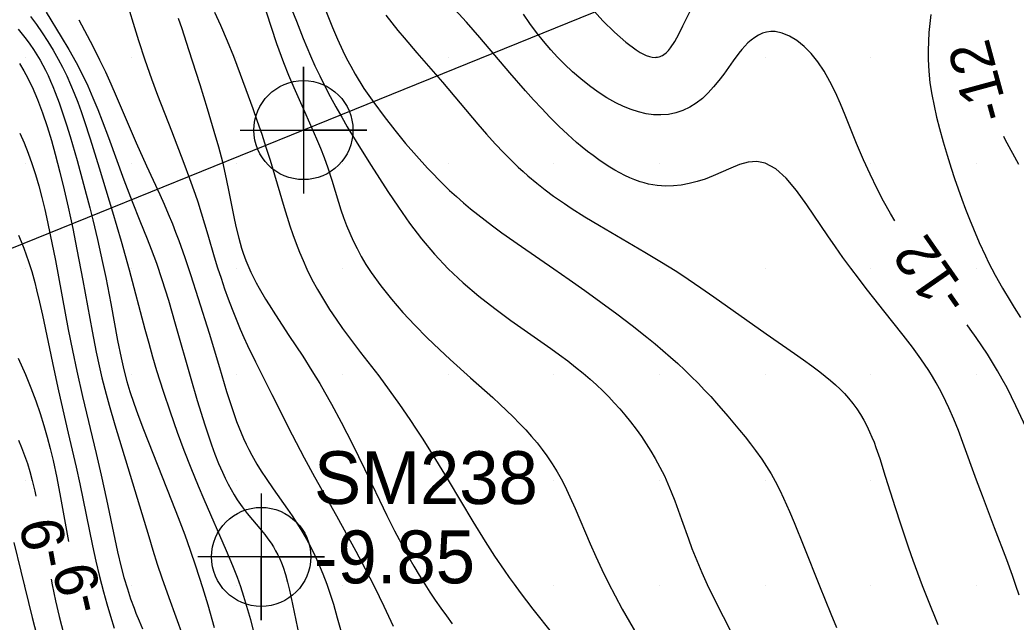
# Model space of a CAD drawing. Extents: x 2602990 to 2605851, y 618069 to 619180.
# Drawn here: x 2604134.74 to 2604181.87, y 618688.28 to 618716.78 of the extents above; entities that cross this region are included whole.
import ezdxf

# ---------------------------------------------------------------- set-up
doc = ezdxf.new("R2010")
doc.units = 0
for name, color, linetype in [('Default', 7, 'Continuous'), ('DTM Contours Major', 7, 'Continuous'), ('DTM Contours Major Text', 7, 'Continuous'), ('DTM Contours Minor', 7, 'Continuous'), ('DTM Contours Minor Text', 7, 'Continuous'), ('Exist DTM Regular Point Underwater CELL', 7, 'Continuous'), ('Exist DTM Regular Point Underwater Cogo Elevation', 7, 'Continuous'), ('Exist DTM Regular Point Underwater Cogo Number', 7, 'Continuous'), ('Exist DTM Scan Elevation Point', 7, 'Continuous'), ('Exist Structure Major Deck Tunnel Box Culvert', 7, 'Continuous'), ('Exist Structure Major Deck Tunnel Box Culvert Cogo Point CELL', 7, 'Continuous')]:
    doc.layers.add(name, color=color, linetype=linetype)

# ---------------------------------------------------------------- blocks, each defined once
blk = doc.blocks.new('POINT_DISPLAY')
at = {"layer": 'Default'}
blk.add_line((0, 0), (0, 0), dxfattribs=at)
blk = doc.blocks.new('EXIST STRUCTURE MAJOR DECK TUNNEL BOX CULVERT COGO POINT')
at = {"layer": 'Exist Structure Major Deck Tunnel Box Culvert Cogo Point CELL'}
blk.add_lwpolyline([(-0.06, 0), (0.06, 0), (0, 0), (0, 0.06), (0, -0.06)], dxfattribs=at)
blk.add_circle((0, 0), 0.04688, dxfattribs=at)

msp = doc.modelspace()

# ---------------------------------------------------------------- linework, layer by layer
at = {"layer": 'DTM Contours Major'}
for points in [[(2604135.978, 618717.146), (2604136.69, 618715.978), (2604137.049, 618715.377), (2604137.394, 618714.764), (2604137.68, 618714.21), (2604137.945, 618713.653), (2604138.191, 618713.097), (2604138.419, 618712.546), (2604138.632, 618712.005), (2604138.931, 618711.207), (2604139.657, 618709.206), (2604140.047, 618708.182), (2604140.413, 618707.273), (2604140.76, 618706.421), (2604140.953, 618705.922), (2604141.192, 618705.265), (2604141.45, 618704.501), (2604141.76, 618703.518), (2604142.089, 618702.397), (2604142.822, 618699.803), (2604143.126, 618698.775), (2604143.487, 618697.612), (2604143.642, 618697.138), (2604143.801, 618696.673), (2604143.966, 618696.221), (2604144.137, 618695.786), (2604144.314, 618695.372), (2604144.447, 618695.088), (2604144.584, 618694.816), (2604144.724, 618694.557), (2604144.869, 618694.31), (2604145.017, 618694.075), (2604145.249, 618693.74), (2604145.496, 618693.42), (2604146.162, 618692.621), (2604146.322, 618692.422), (2604146.474, 618692.221), (2604146.618, 618692.016), (2604146.731, 618691.84), (2604146.837, 618691.658), (2604146.936, 618691.472), (2604147.027, 618691.28), (2604147.112, 618691.083), (2604147.19, 618690.879), (2604147.303, 618690.535), (2604147.403, 618690.172), (2604147.496, 618689.787), (2604147.637, 618689.137), (2604148.021, 618687.237)], [(2604176.125, 618707.273), (2604175.926, 618707.618), (2604175.602, 618708.207), (2604175.3, 618708.786), (2604174.962, 618709.479), (2604174.652, 618710.164), (2604174.325, 618710.936), (2604173.787, 618712.267), (2604173.559, 618712.811), (2604173.319, 618713.347), (2604173.063, 618713.863), (2604172.787, 618714.351), (2604172.488, 618714.8), (2604172.176, 618715.185), (2604171.845, 618715.52), (2604171.502, 618715.797), (2604171.154, 618716.011), (2604170.807, 618716.155), (2604170.469, 618716.224), (2604170.264, 618716.227), (2604170.065, 618716.199), (2604169.872, 618716.143), (2604169.684, 618716.06), (2604169.503, 618715.952), (2604169.328, 618715.82), (2604169.18, 618715.687), (2604169.036, 618715.54), (2604168.894, 618715.379), (2604168.754, 618715.207), (2604168.476, 618714.836), (2604168.035, 618714.218), (2604167.803, 618713.908), (2604167.559, 618713.606), (2604167.301, 618713.322), (2604167.026, 618713.064), (2604166.736, 618712.84), (2604166.427, 618712.65), (2604166.103, 618712.497), (2604165.766, 618712.383), (2604165.417, 618712.309), (2604165.059, 618712.279), (2604164.713, 618712.29), (2604164.362, 618712.339), (2604164.008, 618712.423), (2604163.651, 618712.539), (2604163.292, 618712.685), (2604162.934, 618712.859), (2604162.512, 618713.096), (2604162.094, 618713.365), (2604161.682, 618713.662), (2604161.279, 618713.983), (2604160.887, 618714.325), (2604160.507, 618714.684), (2604160.177, 618715.02), (2604159.859, 618715.368), (2604159.515, 618715.77), (2604159.185, 618716.184), (2604158.868, 618716.61), (2604158.565, 618717.046)], [(2604182.463, 618697.241), (2604181.864, 618698.512), (2604181.657, 618698.937), (2604181.442, 618699.361), (2604181.216, 618699.784), (2604180.993, 618700.178), (2604180.757, 618700.571), (2604180.51, 618700.963), (2604180.252, 618701.355), (2604179.982, 618701.748), (2604179.702, 618702.143), (2604179.549, 618702.351)]]:
    msp.add_lwpolyline(points, dxfattribs=at)
at = {"layer": 'DTM Contours Minor'}
for points in [[(2604139.663, 618718.024), (2604140.355, 618715.8), (2604140.655, 618714.886), (2604140.969, 618713.986), (2604141.254, 618713.213), (2604141.902, 618711.522), (2604142.487, 618710.006), (2604142.761, 618709.272), (2604143.022, 618708.535), (2604143.147, 618708.164), (2604143.311, 618707.65), (2604143.622, 618706.612), (2604143.931, 618705.569), (2604144.091, 618705.049), (2604144.251, 618704.552), (2604144.418, 618704.06), (2604144.593, 618703.572), (2604144.774, 618703.091), (2604144.963, 618702.616), (2604145.159, 618702.149), (2604145.333, 618701.754), (2604145.512, 618701.364), (2604145.88, 618700.598), (2604146.652, 618699.055), (2604147.625, 618697.143), (2604148.187, 618696.061), (2604148.673, 618695.164), (2604149.714, 618693.304), (2604150.629, 618691.633), (2604151.068, 618690.809), (2604151.509, 618689.954), (2604151.735, 618689.498), (2604151.959, 618689.035), (2604152.179, 618688.566), (2604152.394, 618688.093)], [(2604148.873, 618718.041), (2604149.528, 618716.413), (2604149.759, 618715.865), (2604150.008, 618715.319), (2604150.191, 618714.95), (2604150.386, 618714.582), (2604150.595, 618714.213), (2604151.015, 618713.536), (2604151.474, 618712.863), (2604151.963, 618712.201), (2604152.47, 618711.556), (2604152.985, 618710.935), (2604153.498, 618710.344), (2604154.025, 618709.764), (2604154.286, 618709.488), (2604154.546, 618709.221), (2604154.807, 618708.962), (2604155.069, 618708.711), (2604155.393, 618708.414), (2604155.722, 618708.125), (2604156.056, 618707.844), (2604156.397, 618707.569), (2604156.746, 618707.298), (2604157.104, 618707.028), (2604157.543, 618706.708), (2604158.47, 618706.055), (2604160, 618705), (2604160.723, 618704.497), (2604161.469, 618703.97), (2604162.223, 618703.427), (2604162.972, 618702.875), (2604163.701, 618702.321), (2604164.395, 618701.772), (2604164.786, 618701.451), (2604165.16, 618701.135), (2604165.519, 618700.822), (2604165.861, 618700.513), (2604166.189, 618700.207), (2604166.503, 618699.903), (2604166.822, 618699.583), (2604167.127, 618699.265), (2604167.419, 618698.951), (2604167.699, 618698.641), (2604168.229, 618698.033), (2604168.787, 618697.367), (2604169.049, 618697.043), (2604169.298, 618696.724), (2604169.535, 618696.41), (2604169.837, 618695.987), (2604170.064, 618695.646), (2604170.275, 618695.304), (2604170.469, 618694.957), (2604170.687, 618694.533), (2604170.87, 618694.146), (2604171.148, 618693.514), (2604171.365, 618692.993), (2604171.824, 618691.854), (2604172.561, 618689.996), (2604172.831, 618689.329), (2604173.104, 618688.668), (2604173.378, 618688.019)], [(2604182.012, 618689.558), (2604181.856, 618690.021), (2604181.691, 618690.494), (2604181.424, 618691.231), (2604180.853, 618692.747), (2604180.275, 618694.263), (2604180, 618695), (2604179.35, 618696.786), (2604179.138, 618697.347), (2604178.919, 618697.892), (2604178.69, 618698.421), (2604178.549, 618698.723), (2604178.402, 618699.021), (2604178.247, 618699.316), (2604178.085, 618699.608), (2604177.914, 618699.899), (2604177.733, 618700.19), (2604177.363, 618700.74), (2604176.96, 618701.296), (2604176.531, 618701.857), (2604175.614, 618703.012), (2604175.139, 618703.609), (2604174.774, 618704.075), (2604174.408, 618704.551), (2604174.042, 618705.037), (2604173.678, 618705.534), (2604173.317, 618706.04), (2604172.96, 618706.556), (2604171.966, 618708.035), (2604171.477, 618708.708), (2604170.989, 618709.286), (2604170.498, 618709.729), (2604170, 618710), (2604169.6, 618710.074), (2604169.195, 618710.042), (2604168.785, 618709.931), (2604168.372, 618709.769), (2604167.537, 618709.396), (2604167.157, 618709.249), (2604166.777, 618709.127), (2604166.4, 618709.031), (2604166.026, 618708.963), (2604165.659, 618708.924), (2604165.3, 618708.914), (2604165.089, 618708.923), (2604164.882, 618708.943), (2604164.677, 618708.973), (2604164.475, 618709.013), (2604164.276, 618709.063), (2604164.078, 618709.122), (2604163.834, 618709.208), (2604163.593, 618709.307), (2604163.354, 618709.418), (2604163.116, 618709.541), (2604162.88, 618709.674), (2604162.644, 618709.816), (2604162.382, 618709.985), (2604162.12, 618710.164), (2604161.858, 618710.354), (2604161.597, 618710.553), (2604161.336, 618710.763), (2604161.075, 618710.982), (2604160.653, 618711.356), (2604160.23, 618711.755), (2604159.805, 618712.179), (2604159.423, 618712.578), (2604159.042, 618712.992), (2604158.663, 618713.415), (2604157.921, 618714.271), (2604156.501, 618715.944), (2604155.859, 618716.677), (2604154.419, 618718.266)], [(2604147.496, 618717.52), (2604147.818, 618716.716), (2604148.138, 618715.903), (2604148.305, 618715.493), (2604148.479, 618715.083), (2604148.693, 618714.605), (2604148.922, 618714.124), (2604149.164, 618713.641), (2604149.419, 618713.154), (2604149.687, 618712.663), (2604149.967, 618712.168), (2604150.226, 618711.725), (2604150.774, 618710.821), (2604151.361, 618709.884), (2604152.145, 618708.666), (2604152.645, 618707.918), (2604153.177, 618707.165), (2604153.744, 618706.42), (2604154.35, 618705.695), (2604155, 618705), (2604155.708, 618704.334), (2604156.449, 618703.708), (2604157.208, 618703.118), (2604157.969, 618702.561), (2604159.857, 618701.227), (2604160.264, 618700.931), (2604160.653, 618700.64), (2604161.024, 618700.353), (2604161.378, 618700.067), (2604161.714, 618699.782), (2604162.022, 618699.504), (2604162.315, 618699.226), (2604162.594, 618698.945), (2604162.859, 618698.663), (2604163.113, 618698.379), (2604163.356, 618698.094), (2604163.63, 618697.755), (2604163.891, 618697.414), (2604164.138, 618697.07), (2604164.371, 618696.725), (2604164.59, 618696.378), (2604164.796, 618696.031), (2604165.02, 618695.618), (2604165.228, 618695.199), (2604165.395, 618694.829), (2604165.554, 618694.447), (2604165.72, 618694.02), (2604166.042, 618693.131), (2604166.365, 618692.222), (2604166.533, 618691.769), (2604166.761, 618691.192), (2604167.002, 618690.623), (2604167.257, 618690.061), (2604167.571, 618689.414), (2604168.913, 618686.775)], [(2604161.776, 618717.339), (2604162.321, 618716.739), (2604162.868, 618716.194), (2604163.398, 618715.727), (2604163.89, 618715.361), (2604164.088, 618715.238), (2604164.275, 618715.14), (2604164.364, 618715.101), (2604164.521, 618715.046), (2604164.657, 618715.016), (2604164.785, 618715.005), (2604164.846, 618715.008), (2604164.909, 618715.015), (2604164.971, 618715.028), (2604165.031, 618715.047), (2604165.09, 618715.071), (2604165.147, 618715.1), (2604165.203, 618715.135), (2604165.312, 618715.221), (2604165.419, 618715.328), (2604165.522, 618715.455), (2604165.717, 618715.749), (2604165.91, 618716.098), (2604166.107, 618716.49), (2604166.529, 618717.347)], [(2604135.244, 618716.941), (2604135.516, 618716.559), (2604135.787, 618716.167), (2604136.053, 618715.764), (2604136.31, 618715.35), (2604136.554, 618714.924), (2604136.759, 618714.534), (2604136.951, 618714.134), (2604137.133, 618713.725), (2604137.306, 618713.307), (2604137.471, 618712.882), (2604137.63, 618712.448), (2604137.779, 618712.021), (2604138.068, 618711.144), (2604138.493, 618709.775), (2604139.118, 618707.698), (2604139.526, 618706.301), (2604139.903, 618704.951), (2604140.653, 618702.137), (2604140.832, 618701.485), (2604141.015, 618700.837), (2604141.204, 618700.195), (2604141.358, 618699.697), (2604141.515, 618699.204), (2604141.843, 618698.231), (2604142.184, 618697.27), (2604142.498, 618696.423), (2604142.825, 618695.578), (2604143.169, 618694.734), (2604143.435, 618694.107), (2604144.499, 618691.677), (2604144.795, 618690.968), (2604145.014, 618690.406), (2604145.172, 618689.965), (2604145.322, 618689.51), (2604145.508, 618688.885), (2604145.64, 618688.406), (2604145.89, 618687.437)], [(2604142.222, 618716.856), (2604142.391, 618716.373), (2604142.719, 618715.385), (2604143.247, 618713.727), (2604143.598, 618712.592), (2604143.919, 618711.515), (2604144.129, 618710.772), (2604144.314, 618710.067), (2604144.453, 618709.479), (2604144.596, 618708.805), (2604144.891, 618707.297), (2604144.97, 618706.933), (2604145.088, 618706.449), (2604145.153, 618706.211), (2604145.224, 618705.976), (2604145.3, 618705.742), (2604145.425, 618705.397), (2604145.564, 618705.06), (2604145.666, 618704.835), (2604145.787, 618704.588), (2604145.917, 618704.339), (2604146.055, 618704.086), (2604146.359, 618703.567), (2604146.523, 618703.301), (2604146.824, 618702.826), (2604147.465, 618701.846), (2604148.115, 618700.859), (2604148.553, 618700.171), (2604148.919, 618699.571), (2604149.147, 618699.182), (2604149.476, 618698.594), (2604149.932, 618697.738), (2604150.465, 618696.698), (2604151.039, 618695.539), (2604152.099, 618693.329), (2604152.464, 618692.597), (2604152.679, 618692.184), (2604152.903, 618691.767), (2604153.136, 618691.346), (2604153.379, 618690.924), (2604153.631, 618690.5), (2604153.892, 618690.077), (2604154.135, 618689.698), (2604154.386, 618689.321), (2604154.645, 618688.946), (2604154.912, 618688.574), (2604155.188, 618688.205)], [(2604143.939, 618717.148), (2604144.222, 618716.532), (2604144.546, 618715.78), (2604144.837, 618715.062), (2604145.165, 618714.21), (2604145.542, 618713.189), (2604145.756, 618712.589), (2604145.968, 618711.98), (2604146.175, 618711.366), (2604146.376, 618710.751), (2604146.57, 618710.137), (2604147.243, 618707.898), (2604147.514, 618707.037), (2604147.655, 618706.619), (2604147.804, 618706.204), (2604147.962, 618705.793), (2604148.131, 618705.386), (2604148.312, 618704.983), (2604148.554, 618704.497), (2604148.815, 618704.017), (2604149.093, 618703.545), (2604149.386, 618703.08), (2604149.692, 618702.624), (2604150.007, 618702.175), (2604150.287, 618701.794), (2604150.857, 618701.045), (2604151.715, 618699.932), (2604152.213, 618699.262), (2604152.701, 618698.579), (2604153.184, 618697.876), (2604153.491, 618697.413), (2604153.796, 618696.941), (2604154.402, 618695.978), (2604155, 618695), (2604156.173, 618693.049), (2604156.754, 618692.103), (2604157.196, 618691.409), (2604157.647, 618690.733), (2604157.878, 618690.4), (2604158.115, 618690.07), (2604158.405, 618689.678), (2604159.007, 618688.9), (2604159.93, 618687.725)], [(2604146.382, 618717.163), (2604146.879, 618715.666), (2604147.093, 618715.059), (2604147.206, 618714.758), (2604147.442, 618714.165), (2604147.69, 618713.581), (2604148.198, 618712.449), (2604148.444, 618711.906), (2604148.773, 618711.155), (2604148.957, 618710.709), (2604149.124, 618710.273), (2604149.301, 618709.773), (2604149.487, 618709.2), (2604149.809, 618708.148), (2604149.926, 618707.787), (2604150.053, 618707.42), (2604150.193, 618707.048), (2604150.341, 618706.688), (2604150.505, 618706.323), (2604150.687, 618705.954), (2604150.888, 618705.581), (2604151.109, 618705.204), (2604151.353, 618704.825), (2604151.806, 618704.193), (2604152.31, 618703.56), (2604152.854, 618702.936), (2604153.422, 618702.326), (2604154.004, 618701.737), (2604154.585, 618701.178), (2604155.088, 618700.712), (2604156.059, 618699.844), (2604157.113, 618698.903), (2604157.444, 618698.598), (2604157.764, 618698.297), (2604158.072, 618697.997), (2604158.377, 618697.687), (2604158.668, 618697.377), (2604158.943, 618697.069), (2604159.202, 618696.762), (2604159.445, 618696.456), (2604159.671, 618696.151), (2604159.927, 618695.777), (2604160.161, 618695.396), (2604160.344, 618695.069), (2604160.519, 618694.727), (2604160.76, 618694.217), (2604161.006, 618693.66), (2604161.721, 618691.992), (2604161.988, 618691.389), (2604162.271, 618690.774), (2604162.57, 618690.156), (2604162.895, 618689.524), (2604163.233, 618688.901), (2604163.58, 618688.293), (2604163.932, 618687.703)], [(2604152.054, 618717.01), (2604152.335, 618716.641), (2604152.624, 618716.28), (2604152.918, 618715.925), (2604153.519, 618715.224), (2604154.726, 618713.827), (2604156.407, 618711.846), (2604156.818, 618711.375), (2604157.228, 618710.92), (2604157.634, 618710.487), (2604157.863, 618710.252), (2604158.091, 618710.027), (2604158.318, 618709.81), (2604158.545, 618709.601), (2604158.771, 618709.4), (2604159.192, 618709.046), (2604159.584, 618708.737), (2604159.983, 618708.442), (2604160.497, 618708.085), (2604160.814, 618707.875), (2604161.47, 618707.461), (2604162.157, 618707.047), (2604164.309, 618705.795), (2604165.02, 618705.367), (2604165.812, 618704.868), (2604166.352, 618704.514), (2604166.958, 618704.103), (2604167.575, 618703.673), (2604170.047, 618701.92), (2604171.388, 618700.992), (2604171.806, 618700.698), (2604172.206, 618700.409), (2604172.584, 618700.124), (2604172.843, 618699.92), (2604173.089, 618699.715), (2604173.322, 618699.511), (2604173.541, 618699.304), (2604173.747, 618699.095), (2604173.939, 618698.882), (2604174.145, 618698.628), (2604174.334, 618698.369), (2604174.506, 618698.105), (2604174.663, 618697.836), (2604174.807, 618697.563), (2604174.938, 618697.286), (2604175.046, 618697.04), (2604175.146, 618696.791), (2604175.24, 618696.54), (2604175.416, 618696.028), (2604175.682, 618695.184), (2604176.14, 618693.708), (2604176.394, 618692.925), (2604176.777, 618691.799), (2604176.985, 618691.211), (2604177.202, 618690.615), (2604177.428, 618690.015), (2604177.671, 618689.39), (2604178.164, 618688.167)], [(2604177.836, 618717.031), (2604177.788, 618716.603), (2604177.747, 618716.177), (2604177.718, 618715.751), (2604177.702, 618715.326), (2604177.704, 618714.902), (2604177.735, 618714.35), (2604177.795, 618713.799), (2604177.881, 618713.252), (2604177.988, 618712.709), (2604178.11, 618712.171), (2604178.244, 618711.64), (2604178.417, 618711.006), (2604178.6, 618710.379), (2604178.794, 618709.757), (2604178.955, 618709.27), (2604179.122, 618708.784), (2604179.296, 618708.301), (2604179.475, 618707.823), (2604179.66, 618707.351), (2604179.85, 618706.886), (2604180.127, 618706.245), (2604180.417, 618705.617), (2604180.569, 618705.306), (2604180.725, 618704.998), (2604180.886, 618704.693), (2604181.225, 618704.086), (2604181.584, 618703.48), (2604181.772, 618703.175), (2604182.078, 618702.693)], [(2604137.53, 618716.789), (2604138.184, 618715.532), (2604138.506, 618714.893), (2604138.781, 618714.32), (2604139.042, 618713.746), (2604139.293, 618713.176), (2604140.241, 618710.957), (2604140.723, 618709.875), (2604141.351, 618708.51), (2604141.557, 618708.054), (2604141.757, 618707.595), (2604141.95, 618707.131), (2604142.104, 618706.739), (2604142.253, 618706.344), (2604142.537, 618705.541), (2604142.81, 618704.726), (2604143.176, 618703.598), (2604143.689, 618701.957), (2604144.177, 618700.325), (2604144.513, 618699.201), (2604144.694, 618698.626), (2604144.886, 618698.059), (2604144.989, 618697.779), (2604145.096, 618697.5), (2604145.206, 618697.235), (2604145.321, 618696.971), (2604145.442, 618696.709), (2604145.571, 618696.449), (2604145.706, 618696.189), (2604145.948, 618695.76), (2604146.157, 618695.418), (2604146.38, 618695.075), (2604146.712, 618694.591), (2604147.392, 618693.633), (2604147.618, 618693.304), (2604147.838, 618692.968), (2604148.069, 618692.592), (2604148.289, 618692.21), (2604148.495, 618691.824), (2604148.688, 618691.439), (2604148.866, 618691.055), (2604149.07, 618690.574), (2604149.26, 618690.072), (2604149.419, 618689.603), (2604149.566, 618689.133), (2604149.753, 618688.487), (2604150.214, 618686.821)], [(2604134.659, 618716.332), (2604134.846, 618716.1), (2604135.028, 618715.864), (2604135.204, 618715.625), (2604135.372, 618715.38), (2604135.534, 618715.13), (2604135.689, 618714.873), (2604135.821, 618714.637), (2604135.947, 618714.394), (2604136.068, 618714.144), (2604136.185, 618713.887), (2604136.299, 618713.621), (2604136.409, 618713.348), (2604136.593, 618712.855), (2604136.771, 618712.34), (2604136.943, 618711.806), (2604137.111, 618711.256), (2604137.438, 618710.125), (2604137.748, 618709.005), (2604138.046, 618707.878), (2604138.188, 618707.316), (2604138.409, 618706.392), (2604138.649, 618705.304), (2604138.796, 618704.582), (2604139.032, 618703.353), (2604139.36, 618701.613), (2604139.529, 618700.784), (2604139.659, 618700.215), (2604139.8, 618699.671), (2604139.94, 618699.192), (2604140.121, 618698.635), (2604140.311, 618698.101), (2604140.58, 618697.39), (2604141.913, 618694.042), (2604142.228, 618693.234), (2604142.533, 618692.416), (2604142.794, 618691.679), (2604143.042, 618690.94), (2604143.368, 618689.925), (2604143.62, 618689.099), (2604143.931, 618688.026)], [(2604134.716, 618714.712), (2604134.924, 618714.371), (2604135.023, 618714.195), (2604135.314, 618713.617), (2604135.576, 618713.009), (2604135.813, 618712.377), (2604136.029, 618711.73), (2604136.227, 618711.075), (2604136.41, 618710.418), (2604136.629, 618709.575), (2604136.832, 618708.741), (2604137.021, 618707.911), (2604137.235, 618706.911), (2604137.434, 618705.918), (2604137.713, 618704.44), (2604138.149, 618702.053), (2604138.346, 618701.053), (2604138.485, 618700.409), (2604138.619, 618699.835), (2604138.815, 618699.068), (2604138.955, 618698.554), (2604139.226, 618697.623), (2604140.18, 618694.504), (2604140.83, 618692.335), (2604141.031, 618691.685), (2604141.238, 618691.031), (2604141.453, 618690.382), (2604141.777, 618689.448), (2604142.444, 618687.621)], [(2604134.735, 618711.421), (2604134.939, 618710.955), (2604135.13, 618710.475), (2604135.308, 618709.976), (2604135.47, 618709.467), (2604135.625, 618708.93), (2604135.769, 618708.382), (2604135.908, 618707.809), (2604136.042, 618707.218), (2604136.171, 618706.614), (2604136.414, 618705.395), (2604137.024, 618702.13), (2604137.218, 618701.14), (2604137.425, 618700.157), (2604137.699, 618698.96), (2604138.351, 618696.254), (2604138.588, 618695.232), (2604138.839, 618694.08), (2604139.231, 618692.206), (2604139.361, 618691.613), (2604139.535, 618690.88), (2604139.661, 618690.4), (2604139.821, 618689.854), (2604139.973, 618689.389), (2604140.136, 618688.935), (2604140.223, 618688.709), (2604140.373, 618688.336), (2604140.531, 618687.962)], [(2604181.268, 618711.284), (2604181.343, 618711.14), (2604181.986, 618709.944)], [(2604134.677, 618706.599), (2604134.804, 618706.29), (2604134.923, 618705.98), (2604135.036, 618705.667), (2604135.143, 618705.351), (2604135.294, 618704.865), (2604135.436, 618704.358), (2604135.526, 618704.01), (2604135.669, 618703.415), (2604135.807, 618702.801), (2604136.072, 618701.534), (2604136.337, 618700.252), (2604136.562, 618699.222), (2604137.023, 618697.223), (2604137.395, 618695.614), (2604137.571, 618694.819), (2604137.875, 618693.356), (2604138.176, 618691.895), (2604138.335, 618691.167), (2604138.505, 618690.442), (2604138.69, 618689.716), (2604138.849, 618689.14), (2604139.019, 618688.568), (2604139.197, 618688.003)], [(2604134.66, 618700.774), (2604135, 618700), (2604135.257, 618699.364), (2604135.486, 618698.749), (2604135.688, 618698.156), (2604135.867, 618697.583), (2604136.025, 618697.031), (2604136.166, 618696.498), (2604136.304, 618695.932), (2604136.483, 618695.109), (2604136.664, 618694.174), (2604137.039, 618692.097)], [(2604134.671, 618696.893), (2604134.814, 618696.552), (2604134.96, 618696.172), (2604135.089, 618695.794), (2604135.205, 618695.414), (2604135.32, 618694.984), (2604135.436, 618694.482), (2604135.485, 618694.243)], [(2604134.443, 618692.056), (2604134.785, 618690.7), (2604135.324, 618688.506), (2604135.668, 618687.155)], [(2604136.21, 618690.309), (2604136.262, 618690.041), (2604136.422, 618689.294), (2604136.594, 618688.555), (2604136.811, 618687.691)]]:
    msp.add_lwpolyline(points, dxfattribs=at)
at = {"layer": 'Exist DTM Regular Point Underwater CELL'}
msp.add_lwpolyline([(2604146.15, 618694.367), (2604146.15, 618688.367), (2604146.15, 618691.367), (2604149.15, 618691.367), (2604143.15, 618691.367)], dxfattribs=at)
msp.add_circle((2604146.15, 618691.367), 2.344, dxfattribs=at)
at = {"layer": 'Exist Structure Major Deck Tunnel Box Culvert'}
for p, q in [((2604177.9, 618723.635), (2604148.152, 618711.563)), ((2604177.9, 618723.635), (2604148.152, 618711.563)), ((2604148.152, 618711.563), (2604118.04, 618699.364)), ((2604148.152, 618711.563), (2604118.04, 618699.364))]:
    msp.add_line(p, q, dxfattribs=at)

# ---------------------------------------------------------------- block references
at = {"layer": 'Exist DTM Scan Elevation Point', "xscale": 1.3123333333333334, "yscale": 1.3123333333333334}
for p in [(2604135, 618715), (2604140, 618715), (2604145, 618715), (2604150, 618715), (2604155, 618715), (2604160, 618715), (2604165, 618715), (2604170, 618715), (2604175, 618715), (2604180, 618715), (2604135, 618710), (2604140, 618710), (2604145, 618710), (2604150, 618710), (2604155, 618710), (2604160, 618710), (2604165, 618710), (2604170, 618710), (2604175, 618710), (2604180, 618710), (2604135, 618705), (2604140, 618705), (2604145, 618705), (2604150, 618705), (2604155, 618705), (2604160, 618705), (2604165, 618705), (2604170, 618705), (2604175, 618705), (2604180, 618705), (2604135, 618700), (2604140, 618700), (2604145, 618700), (2604150, 618700), (2604155, 618700), (2604160, 618700), (2604165, 618700), (2604170, 618700), (2604175, 618700), (2604180, 618700), (2604135, 618695), (2604140, 618695), (2604145, 618695), (2604150, 618695), (2604155, 618695), (2604160, 618695), (2604165, 618695), (2604170, 618695), (2604175, 618695), (2604180, 618695), (2604135, 618690), (2604140, 618690), (2604145, 618690), (2604150, 618690), (2604155, 618690), (2604160, 618690), (2604165, 618690), (2604170, 618690), (2604175, 618690), (2604180, 618690)]:
    msp.add_blockref('POINT_DISPLAY', p, dxfattribs=at)
at = {"layer": 'Exist Structure Major Deck Tunnel Box Culvert Cogo Point CELL', "xscale": 50, "yscale": 50}
msp.add_blockref('EXIST STRUCTURE MAJOR DECK TUNNEL BOX CULVERT COGO POINT', (2604148.152, 618711.563), dxfattribs=at)

# ---------------------------------------------------------------- texts
at = {"layer": 'DTM Contours Major Text'}
msp.add_text('-12', height=2, rotation=124.8274, dxfattribs=at).set_placement((2604179.788, 618703.59))
at = {"layer": 'DTM Contours Minor Text'}
for s, rotation, p in [('-12', 105.2447, (2604181.562, 618712.236)), ('-9', 100.4364, (2604137.099, 618691.009)), ('-9', 102.885, (2604138.74, 618688.925))]:
    msp.add_text(s, height=2, rotation=rotation, dxfattribs=at).set_placement(p)
at = {"layer": 'Exist DTM Regular Point Underwater Cogo Elevation'}
msp.add_text('-9.85', height=2.5, dxfattribs=at).set_placement((2604148.65, 618690.117))
at = {"layer": 'Exist DTM Regular Point Underwater Cogo Number'}
msp.add_text('SM238', height=2.5, dxfattribs=at).set_placement((2604148.65, 618693.867))

doc.saveas('drawing.dxf')
